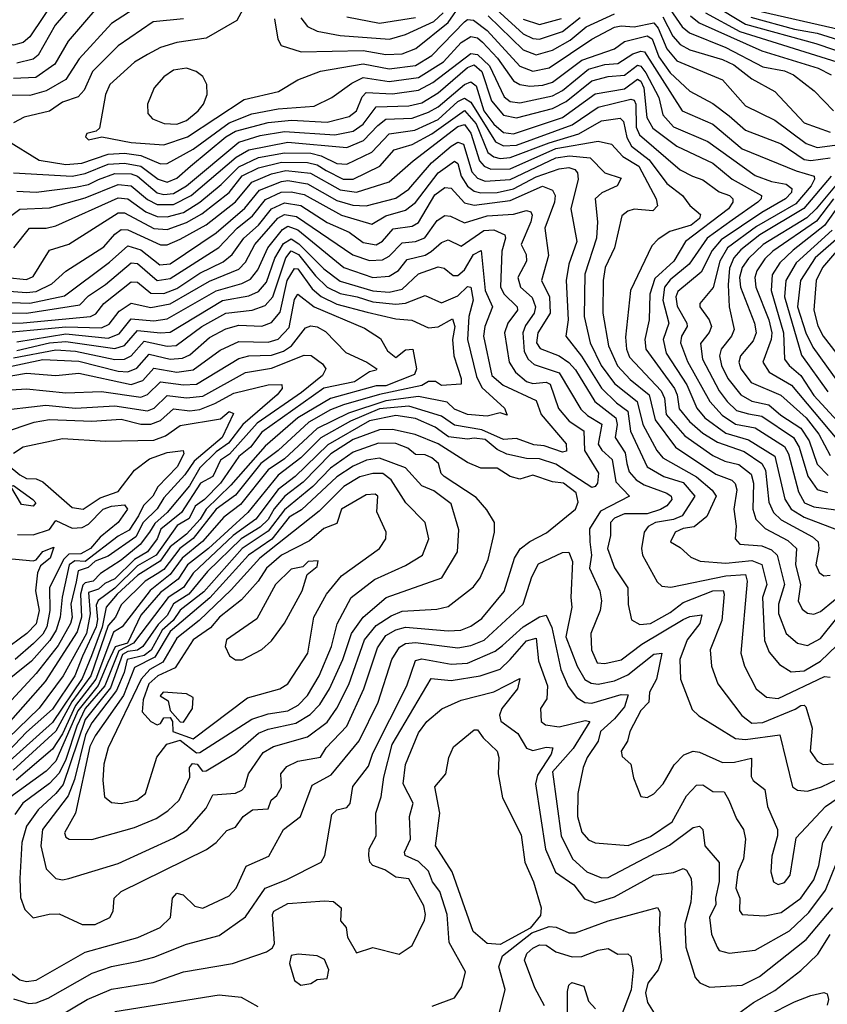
# Model space of a CAD drawing. Extents: x 1173029 to 1307123, y 522559 to 678521.
# Tile 531 of 623: x 1203554 to 1206026, y 668520 to 671534. Entities that reach past the tile are written whole.
import ezdxf

# ---------------------------------------------------------------- set-up
doc = ezdxf.new("R2010")
doc.units = 0

msp = doc.modelspace()

# ---------------------------------------------------------------- linework, layer by layer
at = {"layer": '0CON10XD'}
for points in [[(1203666.5, 671603.5), (1203585, 671480.9), (1203565, 671464.1), (1203535, 671455.9), (1203435, 671479.3), (1203395, 671477.1), (1203365, 671483), (1203220.2, 671560.2)], [(1203745, 671614), (1203663.2, 671516.8), (1203610.7, 671425), (1203595, 671413.2), (1203545, 671400.5)], [(1203921.9, 671578.1), (1203835, 671522), (1203736.6, 671413.4), (1203695, 671350.6), (1203635, 671316.1), (1203585, 671301.9), (1203513.1, 671303.1)], [(1204334.1, 671535.9), (1204343.8, 671473.8), (1204354.2, 671455), (1204415.2, 671435.2), (1204605, 671439.4), (1204675, 671426.9), (1204725, 671429.6), (1204767, 671445), (1204865, 671524.7), (1204905, 671582)], [(1205525, 671595.1), (1205581.6, 671511.6), (1205603.6, 671493.6), (1205715, 671448.9), (1205828.9, 671388.9), (1205895, 671377.2), (1205922.8, 671365), (1205985.4, 671315.4), (1206045, 671254.8)], [(1205675, 671579.7), (1205775, 671520.4), (1205991.2, 671461.2), (1206105, 671422.3)], [(1203790.5, 671569.5), (1203702.5, 671467.5), (1203662.1, 671397.9), (1203603.6, 671356.4), (1203535, 671353.5)], [(1204237.4, 671565), (1204218.5, 671531.5), (1204125, 671477.5), (1204035, 671464.1), (1203985, 671448), (1203945, 671427), (1203905, 671404.1), (1203830, 671335), (1203816.7, 671305), (1203797.9, 671202.1), (1203788.1, 671191.9), (1203760, 671185), (1203756, 671175), (1203765, 671166), (1203805.4, 671174.6), (1203895, 671158), (1203995, 671150.4), (1204068, 671175), (1204241.1, 671288.9), (1204345.8, 671314.2), (1204405, 671349.5), (1204475, 671375.9), (1204605, 671398.8), (1204685, 671383.4), (1204765, 671393.1), (1204815.9, 671424.1), (1204915, 671526.6), (1204925, 671534), (1204942.6, 671532.6), (1204985, 671501), (1205085, 671391.8), (1205125, 671375.6), (1205175, 671385.9), (1205305, 671474.3), (1205375, 671510.5), (1205395, 671514.9), (1205435, 671511.5), (1205495, 671523.5), (1205507.8, 671507.8), (1205535, 671444.8), (1205565, 671408.2), (1205705, 671349.8), (1205775, 671269.6), (1205865, 671226.3), (1205961.3, 671155), (1205995, 671142.4), (1206095, 671155.3)], [(1204415, 671538.9), (1204435, 671513), (1204465, 671498.7), (1204535, 671485.1), (1204685.8, 671474.2), (1204735, 671488.8), (1204821.5, 671528.5), (1204850.4, 671555)], [(1204555, 671542.8), (1204655, 671523.2), (1204765, 671539.9)], [(1204987.8, 671545), (1205095, 671441.6), (1205135, 671425.6), (1205185, 671440.2), (1205239.1, 671470.9), (1205288, 671512), (1205375, 671551.6)], [(1205013.1, 671565), (1205095, 671490.6), (1205125, 671475.8), (1205145, 671474), (1205215, 671497.8), (1205269.4, 671540.6)], [(1205522.8, 671542.8), (1205552.8, 671482.8), (1205575, 671457.6), (1205605, 671441.8), (1205705, 671411.5), (1205740, 671395), (1205795, 671352.4), (1205865, 671313.4), (1205955, 671218), (1206035, 671188.9)], [(1205607.6, 671545), (1205634, 671524), (1205825, 671438.2), (1205998.2, 671385), (1206037.4, 671365)], [(1205653.1, 671555), (1205757.9, 671497.9), (1206055.2, 671405)], [(1205791.5, 671541.5), (1205925, 671505.1), (1205995, 671492.7), (1206122.3, 671452.3)], [(1205805, 671562.3), (1206065, 671503.8)], [(1204055, 671536.5), (1203962.6, 671527.4), (1203855, 671453.6), (1203776.6, 671375), (1203751.7, 671318.3), (1203732.7, 671297.3), (1203685, 671280.8), (1203645, 671254), (1203567.5, 671235), (1203535, 671218.2)], [(1205095, 671535.3), (1205145, 671518.7), (1205212.7, 671537.3)], [(1203515, 671164.4), (1203613.4, 671103.4), (1203695, 671090.6), (1203744.4, 671094.4), (1203825, 671122.2), (1203875, 671125.1), (1203925, 671118.4), (1203985, 671092.9), (1204005, 671093.8), (1204085, 671137.2), (1204195, 671218), (1204265, 671245.9), (1204345, 671260.9), (1204455, 671269.4), (1204509.1, 671295), (1204570.4, 671339.6), (1204605, 671356.2), (1204685, 671344.3), (1204775, 671356.4), (1204851.5, 671405), (1204905, 671463.7), (1204935, 671482.3), (1204955, 671478.4), (1204970.7, 671465), (1205016.1, 671416.1), (1205065, 671346.2), (1205085, 671334.9), (1205115, 671329.9), (1205155, 671333), (1205185, 671342.6), (1205275, 671409.4), (1205375, 671444.6), (1205405, 671467), (1205475, 671484.7), (1205490.3, 671475), (1205510.4, 671420.4), (1205545, 671371.4), (1205605, 671314.4), (1205675, 671277), (1205725, 671239.3), (1205775, 671195.6), (1205885, 671153.4), (1205955, 671105.9), (1205975, 671102.8), (1206035, 671110.9)], [(1203535.4, 671064.6), (1203715, 671054.9), (1203755, 671063), (1203825, 671091.4), (1203875, 671094.9), (1203925, 671085.3), (1203977.5, 671045), (1204005, 671036.7), (1204035, 671048.3), (1204077, 671085), (1204185.4, 671175), (1204215, 671191.9), (1204315, 671218.9), (1204386.4, 671226.4), (1204495, 671219.9), (1204562.2, 671237.8), (1204585.4, 671254.6), (1204602.5, 671297.5), (1204615, 671310.9), (1204695, 671306.8), (1204775, 671318.1), (1204818.8, 671341.2), (1204935, 671429.8), (1204955, 671427.1), (1204991.9, 671391.9), (1205037.2, 671297.2), (1205055, 671283.7), (1205085, 671278.9), (1205185, 671301), (1205215, 671317.3), (1205295, 671381.7), (1205345, 671396.2), (1205385, 671399.8), (1205430.6, 671429.4), (1205455, 671437.3), (1205466.4, 671435), (1205581.6, 671255), (1205675, 671214.2), (1205765, 671138.3), (1205930.8, 671070.8), (1205985.7, 671055), (1205987.1, 671045), (1205976.8, 671025), (1205929.7, 670970.3), (1205809.3, 670900.7), (1205720, 670835), (1205696.5, 670795), (1205676.1, 670713.9), (1205635.5, 670665), (1205635.4, 670655), (1205664.4, 670615), (1205671.3, 670595), (1205664.1, 670575.9), (1205637.3, 670542.7), (1205643.4, 670495), (1205695, 670397.2), (1205719.2, 670365), (1205747.9, 670337.9), (1205785, 670327.2), (1205825, 670319.9), (1205922.8, 670255), (1205939.9, 670225), (1205966.4, 670136.4), (1205995, 670095.9), (1206026.1, 670086.1)], [(1203545, 671009), (1203605, 671005.9), (1203725, 671020.6), (1203765, 671029.1), (1203795.3, 671044.7), (1203845, 671063.2), (1203895, 671062.2), (1203915, 671054.9), (1203975, 671003.8), (1203995, 670998.1), (1204025, 671002), (1204065, 671024.9), (1204225, 671158.8), (1204290.5, 671179.5), (1204365, 671191.8), (1204518.5, 671181.5), (1204575, 671192.1), (1204605, 671213.4), (1204645, 671267.3), (1204745, 671270.3), (1204785, 671279.4), (1204835, 671310.1), (1204925, 671387.2), (1204944.9, 671395.1), (1204969, 671375), (1204997.7, 671285), (1205035, 671241.4), (1205075, 671233.2), (1205185, 671261.8), (1205227.1, 671282.9), (1205305, 671346.6), (1205355, 671359.8), (1205405, 671363.4), (1205445, 671394.7), (1205455, 671391.1), (1205470.6, 671370.6), (1205510.1, 671295), (1205522.5, 671242.5), (1205555, 671206), (1205660.6, 671160.6), (1205805, 671057), (1205855, 671038.4), (1205899.7, 671029.7), (1205917.2, 671017.2), (1205916.4, 671005), (1205897.7, 670985), (1205825, 670943.9), (1205700.5, 670859.5), (1205673.2, 670826.8), (1205639.6, 670760.4), (1205568.1, 670701.9), (1205562.7, 670685), (1205566.6, 670656.6), (1205596.1, 670605), (1205597.1, 670595), (1205579.1, 670565), (1205576.2, 670545), (1205597.6, 670487.6), (1205666.4, 670365), (1205703.6, 670323.6), (1205745, 670295.5), (1205805, 670283.9), (1205895, 670227.3), (1205906.7, 670205), (1205938.1, 670088.1), (1205956.2, 670055), (1205985, 670042.1), (1206105, 670025.9)], [(1204035, 671213.6), (1204064.7, 671225), (1204100, 671255), (1204116.3, 671275), (1204127.6, 671305), (1204126.8, 671335), (1204115, 671359.4), (1204094.3, 671375), (1204065, 671385.3), (1204025, 671379.2), (1203995, 671358.4), (1203965.2, 671324.8), (1203945.5, 671275), (1203946.5, 671246.5), (1203960.5, 671230.5), (1203995.9, 671215.9), (1204035, 671213.6)], [(1203505, 670915.7), (1203555, 670953.2), (1203645, 670957.5), (1203755, 670987.9), (1203855, 671028.7), (1203895, 671024.7), (1203945, 670983.5), (1203975, 670967.6), (1204025, 670968), (1204078.6, 670995), (1204216.9, 671113.1), (1204255, 671135.3), (1204375, 671159.2), (1204555, 671142.5), (1204606.4, 671163.6), (1204650.2, 671209.8), (1204675, 671229.2), (1204755, 671232.1), (1204805, 671250.5), (1204835, 671267.1), (1204915, 671335.3), (1204935, 671343.9), (1204951.1, 671331.1), (1204974.6, 671255), (1205005, 671213.6), (1205035, 671188.4), (1205065, 671184.7), (1205215.3, 671234.7), (1205315, 671306.7), (1205405, 671321.6), (1205445, 671351.3), (1205455, 671345.1), (1205464.4, 671325), (1205473.8, 671233.8), (1205492, 671202), (1205565, 671146.2), (1205675, 671094.3), (1205734.8, 671045), (1205824.2, 670995), (1205823.8, 670985), (1205812.7, 670975), (1205735, 670919.5), (1205658.1, 670865), (1205603.5, 670785), (1205545, 670736.9), (1205527.8, 670715), (1205522.5, 670675), (1205540.5, 670605), (1205523.8, 670555), (1205533.1, 670513.1), (1205596.2, 670416.2), (1205626.4, 670345), (1205651, 670315), (1205715, 670267.6), (1205785, 670248.1), (1205865, 670198), (1205895.9, 670065.9), (1205915.4, 670035.4), (1205955, 670011.3), (1206075, 669964.8)], [(1203536.4, 670835), (1203584.6, 670895.4), (1203635, 670895.7), (1203665, 670902.6), (1203855, 670988.7), (1203885, 670985.3), (1203940.2, 670945), (1203975, 670931.3), (1204005, 670930.5), (1204055, 670943.3), (1204105.2, 670974.8), (1204171.1, 671028.9), (1204225, 671083), (1204285, 671111.3), (1204365, 671126.4), (1204445, 671124.8), (1204477.2, 671117.2), (1204525, 671093.5), (1204555, 671090.9), (1204631.7, 671128.3), (1204685, 671184.1), (1204763.2, 671195), (1204835, 671227.9), (1204895, 671282.8), (1204915, 671293.5), (1204935, 671281.5), (1205010.2, 671160.2), (1205035, 671147.7), (1205075, 671149.4), (1205245, 671211.8), (1205325, 671266.2), (1205425, 671290), (1205435, 671286.8), (1205439.5, 671275), (1205441.2, 671205), (1205451.3, 671181.3), (1205575, 671073.7), (1205613.3, 671055), (1205645, 671043.5), (1205695, 671006.8), (1205726.2, 670995), (1205736.6, 670985), (1205736.7, 670975), (1205723.7, 670955), (1205592, 670855), (1205555.8, 670795), (1205498.3, 670741.7), (1205483, 670693), (1205480.5, 670615), (1205467.8, 670555), (1205470.3, 670525), (1205558, 670405), (1205566.8, 670385), (1205572.5, 670342.5), (1205603.6, 670303.6), (1205645, 670267.9), (1205690.1, 670240.1), (1205771.8, 670211.8), (1205825, 670174.8), (1205836.2, 670155), (1205847.1, 670057.1), (1205861.1, 670025), (1205885, 670002.5), (1205980.5, 669950.5), (1205997.5, 669935), (1206000.4, 669915), (1205990.7, 669865), (1206001.2, 669841.2), (1206015, 669831.3), (1206035, 669833.2)], [(1203515, 670744.5), (1203575, 670738.1), (1203595, 670747.5), (1203645, 670828.6), (1203705, 670846.7), (1203855, 670942.4), (1203875, 670942), (1203965, 670894.9), (1204005, 670891.5), (1204065, 670913.2), (1204111.1, 670938.9), (1204195.1, 671005), (1204235, 671055.7), (1204285, 671080.4), (1204355, 671097.7), (1204435, 671096.6), (1204465, 671088.9), (1204492.3, 671072.3), (1204544.3, 671045.7), (1204575, 671045.6), (1204656.6, 671085), (1204700.7, 671135), (1204755, 671152.1), (1204815, 671184.4), (1204915, 671255.3), (1204951.1, 671215), (1204987.3, 671127.3), (1205005, 671113.5), (1205025, 671108.9), (1205055, 671111.3), (1205175, 671157.2), (1205265.7, 671184.3), (1205335, 671224.1), (1205392, 671232), (1205402, 671222), (1205412.7, 671172.7), (1205426.7, 671146.7), (1205480.4, 671105), (1205535, 671032.7), (1205582.5, 670995), (1205605.4, 670965), (1205637.4, 670937.4), (1205634.7, 670925), (1205609.6, 670905), (1205544.2, 670885.8), (1205508.4, 670861.6), (1205488.3, 670841.7), (1205423.7, 670705), (1205408.2, 670561.8), (1205411.7, 670525), (1205420.8, 670500.8), (1205517.8, 670397.8), (1205527.8, 670375), (1205532.2, 670325), (1205589.8, 670259.8), (1205675, 670199.9), (1205712, 670182), (1205755, 670171.9), (1205792.4, 670142.4), (1205799.7, 670115), (1205798, 670035), (1205807.5, 670005), (1205835.9, 669975.9), (1205905, 669939.3), (1205931.2, 669915), (1205928.5, 669865), (1205943.3, 669805), (1205936.8, 669755), (1205948.8, 669728.8), (1205965, 669717.4), (1205985, 669713.8), (1206005, 669722.5), (1206085, 669787.6)], [(1203455, 670707.5), (1203575, 670698.1), (1203605, 670701.8), (1203652.6, 670725), (1203695, 670764.3), (1203811.7, 670838.3), (1203845, 670877.3), (1203865, 670891.7), (1203885, 670890.5), (1203985, 670844), (1204005, 670844.2), (1204045, 670861.5), (1204125, 670905.5), (1204215, 670976), (1204265, 671036.5), (1204325, 671061.7), (1204368.4, 671071.6), (1204444.1, 671064.1), (1204535, 671013.3), (1204585, 671005.7), (1204685, 671037.7), (1204758, 671102), (1204895, 671206.6), (1204915, 671213), (1204935, 671186), (1204961.8, 671101.8), (1204975.2, 671085.2), (1204995.7, 671075.7), (1205055, 671076.9), (1205195, 671138.9), (1205325, 671162), (1205365, 671152.2), (1205400.3, 671115), (1205449.4, 671085), (1205501.9, 670985), (1205506.1, 670963.9), (1205491.8, 670948.2), (1205435, 670953.8), (1205415, 670947.6), (1205396.8, 670933.2), (1205374.8, 670835), (1205346.2, 670775), (1205339.5, 670735), (1205339.2, 670635), (1205356.2, 670535), (1205384, 670474), (1205422.1, 670432.1), (1205480.6, 670385), (1205498.6, 670308.6), (1205560.8, 670225), (1205685, 670142.4), (1205733.8, 670123.8), (1205744.3, 670114.3), (1205748.5, 670095), (1205740, 670035), (1205747.1, 669982.9), (1205744.1, 669944.1), (1205757.9, 669927.9), (1205825, 669923.1), (1205855, 669911.4), (1205872.8, 669895), (1205894.6, 669805), (1205876.1, 669745), (1205876.1, 669716.1), (1205899.6, 669655), (1205935, 669625.3), (1205965, 669617.8), (1206005, 669639.4), (1206055, 669701.3)], [(1203469.9, 670670.1), (1203585, 670666.2), (1203691.3, 670688.7), (1203829, 670791), (1203885, 670841.2), (1203925, 670829.2), (1203983, 670783), (1204015, 670786.7), (1204155, 670881.4), (1204243, 670957), (1204287.8, 671012.2), (1204355, 671038.8), (1204375, 671041), (1204435, 671031), (1204525, 670980.4), (1204573.7, 670966.3), (1204615, 670964.1), (1204705, 670987.5), (1204745, 671014.8), (1204814.3, 671095.7), (1204875, 671146.8), (1204895, 671158.5), (1204912.4, 671152.4), (1204937.9, 671067.9), (1204955, 671048.9), (1204979, 671039), (1205055, 671044), (1205195, 671110.7), (1205236.6, 671116.6), (1205300.3, 671110.3), (1205345, 671064.7), (1205395, 671048.8), (1205382.7, 671025), (1205335.9, 671004.1), (1205315.8, 670985), (1205322.4, 670915), (1205319.6, 670865), (1205283.6, 670755), (1205281.6, 670625), (1205299.9, 670545), (1205334.2, 670475), (1205375, 670420.4), (1205443.9, 670365), (1205461.3, 670295), (1205504.2, 670215), (1205522.8, 670192.8), (1205625, 670134.2), (1205673.8, 670093.8), (1205685.9, 670075), (1205656.9, 670013.1), (1205618.3, 669981.7), (1205585, 669976.3), (1205560.7, 669965), (1205545.7, 669935), (1205575, 669918.5), (1205608.6, 669888.6), (1205636.3, 669876.3), (1205715, 669869.6), (1205795, 669877.9), (1205825, 669866.5), (1205840.6, 669805), (1205827.4, 669765), (1205833.1, 669633.1), (1205847.8, 669597.8), (1205879.9, 669559.9), (1205915, 669537.5), (1205955, 669540.9), (1206005, 669570), (1206055, 669618)], [(1203455, 670636.6), (1203575, 670634.9), (1203738.7, 670661.3), (1203765, 670688.1), (1203816.9, 670723.1), (1203895, 670789.3), (1203915, 670787.5), (1203975, 670735.1), (1204015, 670741.4), (1204163.9, 670836.1), (1204219.4, 670895), (1204266.5, 670933.5), (1204306.6, 670983.4), (1204354.4, 671005.6), (1204385, 671007.2), (1204425, 670998.4), (1204538.9, 670935), (1204632.2, 670907.8), (1204675, 670933.1), (1204735, 670950.3), (1204765, 670974.5), (1204835, 671064.9), (1204885, 671100.6), (1204895, 671093.6), (1204905.6, 671055), (1204924.4, 671024.4), (1204945, 671008.5), (1204965, 671003.3), (1205015, 671005.1), (1205065, 671015.7), (1205135, 671053), (1205205, 671077.4), (1205235, 671081), (1205253.3, 671075), (1205261.2, 671065), (1205263.5, 671045), (1205241.3, 670955), (1205259.2, 670855), (1205234.8, 670785), (1205226.5, 670735), (1205233, 670615), (1205225.6, 670565), (1205273.2, 670503.2), (1205335, 670406.2), (1205380.8, 670360.8), (1205415.3, 670335.3), (1205424, 670274), (1205474.5, 670165), (1205525.8, 670135), (1205585, 670116.8), (1205620.9, 670075), (1205581.7, 670015), (1205555, 670004.1), (1205500.4, 669995), (1205477.5, 669982.5), (1205464.9, 669965.1), (1205457, 669915), (1205459.8, 669895), (1205505, 669813.1), (1205519.8, 669799.8), (1205546.9, 669796.9), (1205715, 669831.3), (1205775, 669835.1), (1205780.4, 669815), (1205761, 669595), (1205772.5, 669555), (1205808.2, 669485), (1205840.2, 669460.2), (1205875, 669456.3), (1206017.2, 669522.8), (1206035, 669520.9)], [(1206083.6, 671065), (1205991.5, 670955), (1205962.7, 670927.3), (1205829.2, 670845), (1205785, 670802.8), (1205765.3, 670775), (1205757.5, 670745), (1205760.2, 670715), (1205802.6, 670605), (1205808, 670575), (1205798.9, 670551.1), (1205759.7, 670505), (1205755.5, 670485), (1205761.3, 670465), (1205793.2, 670423.2), (1205883.9, 670383.9), (1205961.3, 670315), (1205999.6, 670265), (1206035, 670199.4)], [(1206037.3, 671055), (1205954.4, 670955.6), (1205819.8, 670875), (1205760.7, 670829.3), (1205739.4, 670805), (1205726.9, 670773.1), (1205722.4, 670722.4), (1205725.4, 670655), (1205740.3, 670585), (1205732.9, 670565), (1205700.9, 670525), (1205695.5, 670505), (1205701.6, 670475), (1205721.2, 670435), (1205760.7, 670385), (1205795, 670365.9), (1205846.5, 670355), (1205883.3, 670323.3), (1205945, 670283.6), (1205970.2, 670245), (1205995, 670173.2), (1206028.2, 670138.2)], [(1203435, 670603.4), (1203565, 670605.8), (1203770.9, 670625), (1203787.2, 670632.8), (1203812.1, 670665), (1203895, 670730.8), (1203915, 670730), (1203955, 670696.5), (1203995, 670695.3), (1204035, 670710.9), (1204105, 670757.4), (1204177.3, 670792.7), (1204204.6, 670815.4), (1204240, 670865), (1204285.2, 670904.8), (1204324.9, 670955.1), (1204365, 670973.5), (1204414.5, 670964.5), (1204495, 670913.2), (1204562.8, 670882.8), (1204605, 670851.7), (1204645.5, 670844.5), (1204665, 670855.2), (1204697, 670893), (1204755, 670902.1), (1204775, 670913.2), (1204825, 670997.2), (1204855, 671020), (1204875, 671017.5), (1204915, 670973), (1204945, 670965.8), (1205055, 670980.3), (1205153.7, 671023.7), (1205185, 671011.5), (1205192.5, 670995), (1205191, 670975), (1205161.7, 670895), (1205172.2, 670812.2), (1205151.2, 670735), (1205175.1, 670685), (1205177.4, 670635), (1205139.4, 670575), (1205135.4, 670545), (1205147.3, 670527.3), (1205205, 670504.3), (1205235, 670484.2), (1205255, 670461.9), (1205314, 670365), (1205378.6, 670315), (1205382.3, 670295), (1205376.6, 670255), (1205407.5, 670207.5), (1205411.9, 670175), (1205419.8, 670149.8), (1205440.8, 670125), (1205465, 670110), (1205535, 670083.9), (1205548.2, 670075), (1205550, 670065), (1205535, 670045.2), (1205515.4, 670034.6), (1205475, 670021.3), (1205405, 670020.6), (1205375, 670007.8), (1205361.8, 669995), (1205362.1, 669955), (1205353, 669915), (1205375, 669855.3), (1205415.6, 669795), (1205416.4, 669743.6), (1205426.4, 669696.4), (1205451.9, 669681.9), (1205485, 669685.5), (1205545, 669719.3), (1205585, 669749.9), (1205675, 669785.3), (1205706.7, 669786.7), (1205710.5, 669775), (1205703.4, 669695), (1205667.7, 669605), (1205671.9, 669555), (1205690.6, 669500.6), (1205763.8, 669403.8), (1205795, 669380.1), (1205828.1, 669381.9), (1205927, 669423), (1205945, 669434), (1205955, 669435.7), (1205960.1, 669430.1), (1205979, 669365), (1205972.9, 669295), (1205994.5, 669264.5), (1206013.6, 669253.6), (1206045, 669256.3)], [(1206045, 670985), (1205993.2, 670916.8), (1205859.1, 670825), (1205835, 670802.1), (1205809.9, 670765), (1205803.7, 670745), (1205807.4, 670715), (1205846.6, 670615), (1205855.9, 670575), (1205854.2, 670555), (1205828.7, 670485), (1205847.9, 670455), (1205916.7, 670415), (1206055, 670250)], [(1206065, 670971), (1206016.8, 670903.2), (1205921.4, 670828.6), (1205880.7, 670789.3), (1205857.3, 670752.7), (1205854.1, 670705), (1205892.1, 670575), (1205894.5, 670495), (1205908.8, 670475), (1205945, 670444.9), (1205985, 670383.7), (1206057.4, 670305)], [(1203455, 670571), (1203695, 670593.9), (1203805, 670590.4), (1203828.4, 670601.6), (1203858.7, 670641.3), (1203895, 670666.1), (1203955, 670653), (1204015, 670663.7), (1204135, 670733.1), (1204225, 670769.6), (1204245, 670791), (1204274.2, 670845.8), (1204343.9, 670926.1), (1204365, 670937.5), (1204401.1, 670931.1), (1204573.8, 670813.8), (1204625, 670796.1), (1204665, 670798.4), (1204685, 670810.2), (1204725, 670851), (1204765.7, 670854.3), (1204794, 670866), (1204831.4, 670918.6), (1204855, 670933.8), (1204872.2, 670932.2), (1204915, 670911.8), (1204985, 670932.8), (1205065, 670938.5), (1205105, 670949.6), (1205118.8, 670945), (1205122.8, 670935), (1205118.5, 670915), (1205089.2, 670845), (1205103.7, 670815), (1205105.5, 670795), (1205078.5, 670745), (1205086.7, 670715), (1205122.9, 670682.9), (1205133, 670655), (1205129.1, 670635), (1205102.3, 670597.7), (1205093.5, 670575), (1205098.4, 670518.4), (1205110.8, 670495), (1205128.4, 670478.4), (1205205, 670452.2), (1205271.6, 670341.6), (1205291.8, 670321.8), (1205335.6, 670295.6), (1205325, 670234.6), (1205336.2, 670216.2), (1205367.7, 670187.7), (1205378.7, 670118.7), (1205420.3, 670075), (1205331.2, 670028.8), (1205298.1, 669975), (1205299.3, 669935), (1205304.5, 669895), (1205297.6, 669855), (1205330, 669785), (1205335.2, 669755), (1205330.3, 669725), (1205302.3, 669655), (1205304.5, 669605), (1205321.8, 669565), (1205345, 669562.8), (1205395, 669573.9), (1205458, 669622), (1205585, 669698.1), (1205605, 669707.1), (1205641.7, 669711.7), (1205635.7, 669685), (1205596.8, 669635), (1205574.8, 669574.8), (1205576.4, 669515), (1205612.2, 669422.2), (1205633, 669403), (1205745, 669333.8), (1205775, 669330.2), (1205880.6, 669345), (1205918.8, 669185), (1205935, 669175.2), (1205965, 669172.5), (1206008, 669185), (1206085, 669221.9)], [(1203545, 670547.6), (1203695, 670571.7), (1203825, 670558.6), (1203858.2, 670571.8), (1203895, 670617.7), (1203965, 670611.9), (1204005, 670617.7), (1204155, 670703.9), (1204234.3, 670725.8), (1204260.1, 670739.9), (1204282.5, 670767.5), (1204314, 670835), (1204358.7, 670891.3), (1204375, 670901.7), (1204405, 670889.9), (1204546.1, 670775), (1204635, 670744.4), (1204685, 670748.3), (1204713.6, 670766.4), (1204740.5, 670799.5), (1204795, 670813), (1204813.6, 670823.6), (1204845, 670851.2), (1204865, 670860.2), (1204905, 670840.4), (1204975, 670888.1), (1205005, 670890), (1205038.9, 670875), (1205041.2, 670865), (1205029.5, 670825), (1205026.1, 670716.1), (1205035.4, 670695), (1205077.1, 670655), (1205077.9, 670645), (1205048.4, 670605), (1205037.4, 670575), (1205051.8, 670485), (1205071.4, 670455), (1205105, 670426.3), (1205125, 670419.9), (1205165, 670424.4), (1205177.5, 670417.5), (1205203.5, 670343.5), (1205235.6, 670305), (1205280.6, 670275), (1205282.4, 670215), (1205325.1, 670145.1), (1205323, 670115), (1205315.4, 670104.6), (1205305, 670102), (1205195, 670172.7), (1205145, 670189.8), (1205105, 670190.2), (1205045, 670203.3), (1205015, 670217.7), (1204978.5, 670248.5), (1204945, 670253.2), (1204925, 670249.2), (1204866.4, 670256.4), (1204826, 670286), (1204765, 670312.9), (1204705, 670322), (1204625, 670306.2), (1204497.2, 670232.8), (1204397, 670135), (1204345, 670095.9), (1204277.1, 670005), (1204207.6, 669955), (1204085, 669839.6), (1204055, 669795.7), (1204008.4, 669765), (1203902.6, 669625), (1203858, 669602), (1203814.6, 669495), (1203755, 669425), (1203729.1, 669370.9), (1203695, 669269.1), (1203675, 669227.8), (1203645, 669195.8), (1203563.9, 669135), (1203539.1, 669100.9)], [(1206041, 670889), (1205930.3, 670789.7), (1205898.4, 670735), (1205895.3, 670685), (1205946.6, 670506.6), (1206027.2, 670395)], [(1203545, 670521.5), (1203645, 670544.6), (1203695, 670548.2), (1203845, 670527), (1203875, 670536.5), (1203915, 670582.6), (1203985.3, 670574.7), (1204015, 670577.4), (1204175, 670673.9), (1204255, 670688.4), (1204285, 670701.6), (1204309.5, 670730.5), (1204335, 670803.3), (1204361.1, 670848.9), (1204385, 670862.7), (1204408, 670848), (1204485, 670771.2), (1204535, 670733.6), (1204635, 670703.8), (1204685, 670699.5), (1204725, 670709.2), (1204774.7, 670755.3), (1204835, 670777), (1204853.3, 670773.3), (1204881, 670751), (1204895, 670750.2), (1204915, 670767.6), (1204942.6, 670815), (1204966.9, 670826.9), (1204978.6, 670705), (1205001.3, 670655), (1204977.9, 670595), (1204973.8, 670565), (1204999.6, 670445), (1205033.7, 670415), (1205135, 670367.9), (1205149.7, 670325), (1205227.1, 670235), (1205227.5, 670212.5), (1205215, 670209.8), (1205159.4, 670229.4), (1205127.3, 670232.7), (1205075, 670251.9), (1205035, 670248.6), (1204968.1, 670278.1), (1204885, 670292.2), (1204845, 670319.7), (1204745, 670350.7), (1204655, 670342.3), (1204566.5, 670305), (1204476.1, 670253.9), (1204415, 670192), (1204345, 670139.6), (1204251.9, 670025), (1204132, 669915), (1204067.6, 669865), (1204039, 669821), (1203985, 669780.7), (1203925, 669711.3), (1203884.4, 669625.6), (1203846.5, 669613.5), (1203824.3, 669565.7), (1203794.7, 669495.3), (1203732.4, 669417.6), (1203665, 669264.4), (1203635, 669233.7), (1203512.7, 669145)], [(1206068.9, 670875), (1205988.7, 670805), (1205943.3, 670735), (1205934.5, 670655), (1205960.3, 670575), (1205981.4, 670531.4), (1206065, 670414.8)], [(1203535, 670498.9), (1203665, 670523), (1203725, 670519), (1203845, 670493.8), (1203875, 670494.3), (1203895.3, 670504.7), (1203935, 670549.3), (1204005, 670533.9), (1204033.4, 670536.6), (1204111.4, 670595), (1204185, 670634.9), (1204265.5, 670644.5), (1204305, 670659), (1204329.2, 670685), (1204368.5, 670805), (1204385, 670826.2), (1204407.5, 670815), (1204459.4, 670749.4), (1204495.4, 670715.4), (1204535, 670696), (1204586.6, 670685), (1204635, 670669.6), (1204705, 670662.5), (1204735, 670665.8), (1204795, 670689.5), (1204845, 670666.7), (1204895, 670688.8), (1204925, 670717), (1204935, 670714.6), (1204941.6, 670675), (1204928.6, 670625), (1204924.9, 670555), (1204951.7, 670441.7), (1204968.2, 670408.2), (1205037.8, 670345), (1205046.4, 670323.6), (1205025, 670329.8), (1204985, 670319.6), (1204925, 670324.7), (1204885, 670341.5), (1204862.9, 670362.9), (1204775, 670380.2), (1204675, 670366.9), (1204560.6, 670329.4), (1204465, 670282.5), (1204365, 670189.5), (1204315, 670155.6), (1204230.1, 670049.9), (1204178.7, 670011.3), (1204113.5, 669936.5), (1204051.1, 669885), (1204014.3, 669835), (1203953.2, 669786.8), (1203867.9, 669675), (1203841.2, 669658.8), (1203786.7, 669515), (1203725.3, 669434.7), (1203685, 669347.3), (1203655, 669300.8), (1203543.8, 669206.2)], [(1206053.8, 670825), (1206011, 670775), (1205991.6, 670735), (1205984.4, 670645), (1205996.5, 670596.5), (1206013.1, 670565), (1206096.3, 670456.3)], [(1203485, 670464), (1203625, 670493.1), (1203735, 670488.2), (1203855, 670457.6), (1203885, 670455.3), (1203912.8, 670467.2), (1203949.9, 670510.1), (1204015, 670494.5), (1204052.7, 670497.3), (1204075, 670507.8), (1204135, 670561.2), (1204185, 670587.6), (1204225, 670598.6), (1204295, 670595.7), (1204325, 670606.9), (1204351.2, 670638.8), (1204372.3, 670735), (1204395, 670772), (1204405, 670770.7), (1204449.6, 670709.6), (1204476.5, 670686.5), (1204525, 670663), (1204618, 670638), (1204705, 670618.2), (1204754.1, 670614.1), (1204805, 670590.5), (1204835, 670593.5), (1204878.3, 670618.3), (1204886.2, 670595), (1204879.2, 670555), (1204882.9, 670505), (1204905.7, 670435), (1204905, 670418.5), (1204845, 670413.5), (1204826.5, 670426.5), (1204805, 670426.2), (1204785, 670413.6), (1204655, 670386.5), (1204545, 670354.6), (1204505, 670339.5), (1204438.6, 670301.4), (1204345, 670215.1), (1204291.7, 670175), (1204215, 670078.2), (1204155.6, 670035), (1204084.7, 669945.3), (1204044.6, 669915), (1203995, 669851.2), (1203975, 669837), (1203938.3, 669815), (1203865, 669742.4), (1203847.5, 669705), (1203825, 669678.9), (1203772, 669525), (1203714.1, 669445.9), (1203665, 669356), (1203533.8, 669236.2)], [(1202895.3, 670685.3), (1203555, 670140.2), (1203575, 670129.7), (1203605, 670128.4), (1203625, 670119.4), (1203715, 670040.5), (1203748.1, 670035), (1203800.3, 670069.7), (1203855, 670089.3), (1203905, 670154.8), (1203950.9, 670189.1), (1204005, 670208.5), (1204054.5, 670214.5), (1204056.6, 670205), (1204036.5, 670165), (1203976.6, 670103.4), (1203961.2, 670075), (1203933.5, 670046.5), (1203917.8, 670015), (1203888.8, 669971.2), (1203855, 669953.2), (1203755, 669875.5), (1203722.9, 669877.1), (1203705.7, 669865), (1203684.4, 669765.6), (1203678.5, 669705), (1203665.7, 669665), (1203646.8, 669633.2), (1203590, 669570), (1203496.9, 669495)], [(1203406.9, 670423.1), (1203575, 670451.4), (1203665, 670444.9), (1203735, 670451.5), (1203895, 670416.7), (1203931.1, 670428.9), (1203965, 670467.1), (1204035.1, 670454.9), (1204085, 670461.4), (1204167.9, 670522.1), (1204225, 670548.9), (1204315, 670546.3), (1204345, 670555.7), (1204378.6, 670591.4), (1204395, 670677.3), (1204405, 670693.1), (1204455.6, 670655), (1204609.4, 670589.4), (1204658, 670558), (1204679.9, 670519.9), (1204705, 670500), (1204735, 670522.6), (1204757.8, 670525), (1204768.6, 670465), (1204762.1, 670447.9), (1204675, 670413.3), (1204645, 670412.4), (1204505, 670373.9), (1204405.2, 670314.8), (1204305, 670228.6), (1204200.7, 670109.3), (1204124.4, 670035), (1204106.3, 670005), (1204065, 669958.8), (1204015, 669919.7), (1203983.8, 669876.2), (1203916.2, 669833.8), (1203852, 669775), (1203818.3, 669735), (1203806.3, 669673.7), (1203774, 669586), (1203745, 669516.8), (1203655, 669382.6), (1203515, 669256.8)], [(1203465, 670396.1), (1203575, 670403.5), (1203695, 670391.3), (1203804.6, 670395.4), (1203925, 670378.4), (1203945, 670386.2), (1203985, 670424.9), (1204055, 670415.5), (1204095, 670418.3), (1204225, 670496.2), (1204255, 670504.6), (1204325, 670506.3), (1204361.5, 670518.5), (1204385.5, 670535), (1204429.2, 670590.8), (1204445, 670596.6), (1204465, 670593.7), (1204489.7, 670579.7), (1204552.7, 670515), (1204616.4, 670485), (1204646.9, 670465), (1204645, 670461.2), (1204625, 670455.5), (1204578.8, 670425), (1204485, 670405.9), (1204295, 670271.3), (1204260.1, 670225), (1204225, 670196.5), (1204168.8, 670115), (1204119.9, 670065), (1204091.4, 670045), (1204073.2, 670006.8), (1204035.6, 669985), (1203971.3, 669895), (1203915, 669861.9), (1203845, 669793.7), (1203794, 669756), (1203788.3, 669741.7), (1203792.5, 669697.5), (1203788, 669675), (1203746.8, 669585), (1203722.4, 669525), (1203655, 669423.3), (1203575, 669352.7), (1203520.2, 669295)], [(1203475.1, 670334.9), (1203634.2, 670354.2), (1203725, 670344.7), (1203845, 670352.1), (1203945, 670336.8), (1203965.8, 670345), (1204005, 670383.6), (1204065, 670376.2), (1204115, 670381.5), (1204245, 670453.4), (1204325, 670467), (1204425, 670506.7), (1204446.1, 670506.1), (1204480.6, 670480.6), (1204490.7, 670465), (1204481.1, 670445), (1204417.1, 670392.9), (1204280.9, 670299.1), (1204196.1, 670203.9), (1204168.2, 670185), (1204145.1, 670134.9), (1204107.2, 670115), (1204048.9, 670025), (1203986, 669974), (1203974.8, 669945), (1203945.7, 669905), (1203905, 669881.7), (1203845, 669822.4), (1203815, 669808), (1203795, 669790.3), (1203765, 669780.3), (1203769.7, 669715), (1203758.4, 669655), (1203687.4, 669525), (1203613.6, 669426.4), (1203485, 669302.3)], [(1203505, 670270.3), (1203598.1, 670301.9), (1203645, 670309.4), (1203774.9, 670305.1), (1203865, 670310.9), (1203925, 670295.6), (1203955, 670295.1), (1203985, 670306.8), (1204025, 670342), (1204075, 670336.3), (1204105, 670340.3), (1204151.6, 670358.4), (1204209.3, 670390.7), (1204315, 670415.7), (1204356.9, 670416.9), (1204357.8, 670405), (1204341.9, 670385), (1204237, 670295), (1204193.1, 670236.9), (1204155, 670210.6), (1204105, 670161.6), (1204073.7, 670106.3), (1204005.8, 670025), (1203968.1, 669991.9), (1203951.8, 669965), (1203923.2, 669926.8), (1203865, 669878.9), (1203801.7, 669838.3), (1203778.5, 669815), (1203755, 669809.9), (1203747.7, 669802.3), (1203739.9, 669775), (1203743.2, 669705), (1203730.1, 669659.9), (1203632.1, 669507.9), (1203495, 669353.1)], [(1203535, 670206.9), (1203565, 670225.8), (1203685, 670251.2), (1203816.5, 670243.5), (1203965, 670246.9), (1204000, 670260), (1204045, 670291.3), (1204168.2, 670311.8), (1204195, 670334.2), (1204208.3, 670328.3), (1204173.8, 670255), (1204088, 670182), (1204060, 670140), (1203995, 670069.7), (1203975, 670036.1), (1203932, 669995), (1203909.3, 669950.7), (1203825, 669891.9), (1203785, 669875.9), (1203763.6, 669856.4), (1203732.9, 669847.1), (1203726.9, 669813.1), (1203710.3, 669745), (1203714.4, 669705), (1203709.6, 669685), (1203672.1, 669617.9), (1203605, 669532.6), (1203465, 669382.7)], [(1203745, 668763.6), (1203785, 668764.3), (1203830, 668785), (1203840, 668805), (1203842.9, 668845), (1203864.4, 668865), (1204125.9, 668994.1), (1204155, 669015.4), (1204188.2, 669051.8), (1204215, 669062.2), (1204238.5, 669095), (1204266.9, 669115), (1204315, 669118.6), (1204323.8, 669145), (1204341.4, 669158.6), (1204355.7, 669184.3), (1204353.3, 669225), (1204371.8, 669248.2), (1204405, 669263.7), (1204475, 669276.5), (1204492.2, 669305), (1204555, 669370.9), (1204607.6, 669485), (1204649.2, 669610.8), (1204675, 669648.5), (1204705, 669665.9), (1204735, 669674), (1204865, 669662.6), (1204904.2, 669665), (1204935, 669676.8), (1204968.8, 669701.2), (1205036.6, 669783.5), (1205068.5, 669885), (1205086.2, 669913.8), (1205115, 669936.5), (1205166.8, 669963.2), (1205255.2, 670035), (1205263.3, 670056.7), (1205257.2, 670085), (1205218.4, 670115), (1205185, 670119.1), (1205125, 670139.8), (1205085, 670127.5), (1205055, 670135.7), (1205015, 670161), (1204965, 670160.5), (1204925, 670178.4), (1204835, 670235.5), (1204764.4, 670264.4), (1204695, 670279.2), (1204655, 670278.4), (1204575, 670248.5), (1204506.8, 670205), (1204421.8, 670118.2), (1204365.1, 670074.9), (1204333.2, 670036.8), (1204315, 670003.4), (1204289.6, 669980.4), (1204232, 669945), (1204128.9, 669845), (1204071.4, 669775), (1204025, 669746), (1204005, 669710), (1203977.6, 669682.4), (1203930.9, 669615), (1203915, 669603.9), (1203885, 669599.8), (1203869.1, 669590.9), (1203831.6, 669488.4), (1203755, 669391.2), (1203687.1, 669192.9), (1203665, 669164.6), (1203610.2, 669115), (1203575.1, 669065), (1203561.1, 669015), (1203554.8, 668904.8), (1203557.1, 668847.1), (1203569.5, 668809.5), (1203595, 668784), (1203644.2, 668795.8), (1203675, 668796.3), (1203745, 668763.6)], [(1203685, 668900.3), (1203705, 668904.7), (1203855, 668951.3), (1204025, 669028.4), (1204066.6, 669053.4), (1204125, 669119.7), (1204145, 669161), (1204215, 669165.8), (1204234.2, 669175), (1204243.1, 669185), (1204254.8, 669225), (1204299.7, 669290.3), (1204331.4, 669308.6), (1204435, 669338.5), (1204495, 669383.6), (1204525, 669426.7), (1204561.3, 669498.7), (1204609, 669635), (1204645, 669679.5), (1204690.7, 669709.3), (1204725, 669722.9), (1204830.5, 669729.5), (1204865, 669737.6), (1204942.5, 669797.5), (1204963.5, 669825), (1204988.4, 669881.6), (1205007.5, 669965), (1205007.7, 669995), (1204983.6, 670033.6), (1204951.5, 670071.5), (1204853.2, 670135), (1204844, 670145), (1204835.5, 670175), (1204815, 670192.4), (1204795, 670201.7), (1204765, 670202.6), (1204741.6, 670221.6), (1204705, 670236.1), (1204652.2, 670237.8), (1204575, 670210.3), (1204505, 670161.3), (1204451.7, 670105), (1204365, 670033.1), (1204315, 669968), (1204235, 669915.2), (1204118, 669782), (1204045, 669726.6), (1204024.1, 669695), (1203990.1, 669665), (1203956.1, 669603.9), (1203935, 669587.1), (1203883.4, 669575), (1203874.1, 669535), (1203850.1, 669479.9), (1203775, 669381.2), (1203755.3, 669345), (1203721.7, 669208.3), (1203702.4, 669157.6), (1203624.3, 669055), (1203619.2, 669005), (1203634.8, 668934.8), (1203665, 668904.7), (1203685, 668900.3)], [(1203775, 669024.7), (1203905, 669061), (1203971.9, 669088.1), (1204007.7, 669112.3), (1204041.8, 669145), (1204075.3, 669215), (1204073.5, 669245), (1204083.2, 669256.8), (1204097.6, 669255), (1204113.2, 669233.2), (1204125, 669234.4), (1204215, 669288.1), (1204285, 669349.7), (1204315, 669362.1), (1204399.2, 669380.8), (1204443.5, 669406.5), (1204472.6, 669437.4), (1204502.2, 669485), (1204543.6, 669575), (1204569.2, 669655), (1204605, 669704.4), (1204676, 669765), (1204846, 669825), (1204894.2, 669905), (1204897.9, 669972.1), (1204875, 670051.5), (1204821.2, 670091.2), (1204785, 670106.8), (1204735, 670162.2), (1204655, 670191.3), (1204615.1, 670185.1), (1204575, 670167.3), (1204525, 670134.7), (1204416.2, 670033.8), (1204379.3, 670010.7), (1204326.2, 669943.8), (1204254.2, 669895), (1204136.3, 669763.7), (1204015, 669660.8), (1203967.6, 669582.4), (1203905, 669550.7), (1203872.2, 669465), (1203785, 669341.7), (1203769.1, 669309.1), (1203725.1, 669104.9), (1203691.5, 669045), (1203695, 669031.4), (1203705.4, 669025.4), (1203775, 669024.7)], [(1203865, 669134.3), (1203912.5, 669145), (1203939.6, 669165), (1203973.4, 669276.6), (1204004.4, 669315.6), (1204045, 669327.8), (1204095, 669289.1), (1204105, 669290.2), (1204265, 669392.5), (1204315, 669408.8), (1204375, 669418.6), (1204406.2, 669435), (1204435.4, 669465), (1204470.5, 669525), (1204508.1, 669615), (1204526.1, 669683.9), (1204568.1, 669765), (1204639.6, 669820.4), (1204735, 669862.9), (1204786.5, 669895), (1204806.7, 669945), (1204795, 669994.5), (1204736.1, 670055), (1204691.2, 670125), (1204665.4, 670144.6), (1204635, 670144.6), (1204595.5, 670134.5), (1204546.1, 670105), (1204471, 670029), (1204289, 669885), (1204201.1, 669788.9), (1204103.9, 669695), (1204035, 669640.2), (1203992.6, 669567.4), (1203952.9, 669545), (1203926.4, 669515), (1203824.8, 669305), (1203811.3, 669255), (1203808.1, 669205), (1203813.5, 669155), (1203835, 669137.1), (1203865, 669134.3)], [(1203595, 670044.3), (1203559.4, 670049.4), (1203527.5, 670105), (1203535, 670107.5), (1203594.8, 670065), (1203603.2, 670055), (1203595, 670044.3)], [(1204085, 669332), (1204251.8, 669458.2), (1204350, 669485), (1204375, 669500.4), (1204436.2, 669595), (1204454.4, 669705), (1204493.4, 669775), (1204538.7, 669831.3), (1204655.4, 669915), (1204674.5, 669945), (1204675.4, 669965), (1204647.3, 670027.3), (1204650, 670075), (1204641.6, 670081.6), (1204615, 670079.6), (1204539.5, 670035), (1204525, 669992), (1204485, 669976), (1204441.3, 669938.7), (1204355, 669894.4), (1204309.2, 669855), (1204283.6, 669815), (1204232.5, 669757.5), (1204165.6, 669705), (1204138.1, 669671.9), (1204085.2, 669635), (1204029.9, 669550.1), (1203977, 669525), (1203949.3, 669500.7), (1203931.6, 669451.6), (1203929, 669415), (1203955.1, 669385.1), (1203975, 669375.2), (1203985, 669379.1), (1203995, 669396.4), (1204015, 669397.3), (1204021.8, 669385), (1204022.8, 669355), (1204085, 669332)], [(1203547.7, 669957.7), (1203595, 669956.9), (1203645, 669973), (1203665, 670000.4), (1203715, 669977.3), (1203745, 669979.2), (1203765, 669989.5), (1203809.8, 670035), (1203835, 670044.9), (1203875, 670048.9), (1203884.1, 670035), (1203855.7, 669994.3), (1203800, 669950), (1203770.5, 669915), (1203741.5, 669898.5), (1203705, 669897.2), (1203688.4, 669881.6), (1203645.3, 669795), (1203646.1, 669725), (1203637.4, 669675), (1203625, 669653), (1203595.9, 669624.1), (1203540.2, 669575)], [(1203432.5, 669892.5), (1203595, 669876.8), (1203605, 669880.6), (1203625, 669905.9), (1203658.9, 669918.9), (1203647.8, 669885), (1203617.6, 669862.4), (1203609, 669841), (1203602.1, 669785), (1203614.2, 669725), (1203605, 669684.8), (1203575.8, 669655), (1203425.8, 669544.2)], [(1203502.3, 668635), (1203555, 668594.8), (1203575, 668590), (1203605, 668593.7), (1203755, 668679.3), (1203915.4, 668724.6), (1203983.8, 668755), (1204015.4, 668785), (1204022.1, 668845), (1204035, 668860), (1204054.3, 668855), (1204090.3, 668820.3), (1204115, 668814.2), (1204195, 668851.4), (1204216.9, 668875), (1204247.1, 668942.9), (1204316.9, 668973.1), (1204361.1, 669055), (1204413.6, 669095), (1204449.2, 669190.8), (1204507.3, 669222.7), (1204593.4, 669326.6), (1204650.9, 669445), (1204693.5, 669575), (1204716.9, 669613.1), (1204735, 669623.7), (1204765, 669627.3), (1204895, 669611.3), (1204935, 669618.3), (1204975.4, 669634.6), (1205094.8, 669745), (1205121.5, 669828.5), (1205142, 669868), (1205215, 669903.1), (1205235, 669903.6), (1205245.5, 669875), (1205240.5, 669765), (1205244.3, 669735), (1205225.6, 669645), (1205260.3, 669555), (1205283.6, 669513.6), (1205302.9, 669502.9), (1205325, 669500), (1205375, 669509.7), (1205415, 669528.1), (1205495, 669591.7), (1205519.6, 669595), (1205503.1, 669515), (1205481.5, 669475), (1205479.3, 669445), (1205455, 669418.9), (1205421, 669355), (1205414.4, 669325), (1205394.8, 669295), (1205398.1, 669278.1), (1205424.5, 669255), (1205432.7, 669212.7), (1205455, 669156.2), (1205475, 669153.1), (1205495, 669164.4), (1205523.3, 669195), (1205556.9, 669253.1), (1205586.3, 669283.7), (1205615, 669294.8), (1205635, 669291.4), (1205705, 669260.2), (1205741.3, 669261.3), (1205793.4, 669273.4), (1205792.7, 669217.3), (1205798.5, 669205), (1205835, 669177.5), (1205842.3, 669125), (1205872.9, 669055), (1205873.5, 669035), (1205856.5, 668973.5), (1205853.3, 668925), (1205861.5, 668895), (1205875, 668886.4), (1205895, 668892.5), (1205911.8, 668915), (1205930.3, 669029.7), (1206020.8, 669125), (1206165, 669224.1)], [(1204214.1, 669574.1), (1204235, 669574.2), (1204295, 669605.5), (1204325, 669632.5), (1204365, 669686.5), (1204419, 669785), (1204434.4, 669835.6), (1204465, 669860), (1204467.3, 669877.3), (1204437.5, 669875), (1204421.1, 669858.9), (1204385, 669851.6), (1204337.5, 669805), (1204280.3, 669699.7), (1204186.7, 669635), (1204182.5, 669615), (1204196, 669586), (1204214.1, 669574.1)], [(1203535, 668536.1), (1203581.8, 668521.8), (1203605, 668523.8), (1203641.7, 668538.3), (1203775.5, 668615), (1203835, 668635.2), (1203917.7, 668652.3), (1203965, 668663.7), (1204065, 668704.3), (1204165, 668730.7), (1204245, 668787.9), (1204305, 668875.8), (1204369.5, 668900.5), (1204476.9, 668955), (1204487.9, 668975), (1204509.8, 669100.3), (1204525.2, 669114.8), (1204555, 669122.7), (1204565.1, 669134.9), (1204573.5, 669186.5), (1204621.5, 669248.5), (1204635, 669288.4), (1204738.5, 669495), (1204765, 669572.5), (1204785, 669577.3), (1204875, 669561.4), (1204925, 669563.9), (1205009.5, 669600.5), (1205031.5, 669618.5), (1205094.6, 669675.4), (1205145, 669705.8), (1205165, 669710.6), (1205183, 669673), (1205210.3, 669545), (1205232.7, 669492.7), (1205258.5, 669458.5), (1205283.5, 669443.5), (1205305, 669441.4), (1205395, 669467.6), (1205416.6, 669466.6), (1205405, 669430.2), (1205375, 669393.6), (1205331.5, 669355), (1205324.8, 669325), (1205291.3, 669275), (1205278.8, 669245), (1205261.9, 669165), (1205261, 669095), (1205275, 669047.1), (1205295, 669022.9), (1205315.7, 669014.3), (1205416.2, 669006.2), (1205485, 669033.2), (1205551.4, 669078.6), (1205595, 669158.4), (1205625, 669190.4), (1205645, 669191.5), (1205675, 669171.1), (1205710.5, 669170.5), (1205724, 669145), (1205748, 669088), (1205769.5, 669055), (1205775.2, 669025), (1205769.6, 668965), (1205751.9, 668925), (1205746.1, 668875), (1205758.4, 668845), (1205756.6, 668806.6), (1205765, 668794.6), (1205835, 668790.3), (1205885, 668800.4), (1205945, 668844.8), (1205985, 668901.3), (1205999.6, 668945), (1206011.8, 669015), (1206040.2, 669065)], [(1203632.5, 668457.5), (1203761.1, 668535), (1203835, 668566.3), (1203963, 668587), (1204055, 668619.2), (1204205.6, 668644.4), (1204309.1, 668680.9), (1204327.5, 668692.5), (1204334.4, 668705.6), (1204328.2, 668795), (1204332.4, 668805), (1204375, 668828.1), (1204486.8, 668836.8), (1204515, 668834.4), (1204538.1, 668815), (1204536.2, 668775), (1204553.1, 668755), (1204557.1, 668725), (1204585, 668676.9), (1204635, 668694.1), (1204715, 668673.2), (1204755, 668699.5), (1204792.8, 668777.2), (1204796.3, 668795), (1204791.4, 668821.4), (1204745, 668903.8), (1204705, 668909.2), (1204671.9, 668931.9), (1204634.8, 668944.8), (1204625.8, 668955), (1204622.3, 668975), (1204623.9, 668996.1), (1204645.3, 669035), (1204643.6, 669105), (1204660.3, 669155), (1204668.5, 669215), (1204694.5, 669315), (1204813.1, 669516.9), (1204875, 669511), (1204963.1, 669525), (1205025, 669546.1), (1205054.9, 669575), (1205105, 669632.6), (1205135, 669640.2), (1205141.6, 669571.6), (1205169.3, 669495), (1205167.2, 669455), (1205147.7, 669425), (1205149.7, 669385), (1205163.8, 669375), (1205205, 669369.3), (1205285, 669388), (1205298.9, 669385), (1205247.6, 669302.4), (1205185, 669231.2), (1205211.6, 669035), (1205246.5, 668965), (1205289.7, 668925), (1205335, 668906.8), (1205355, 668907.7), (1205543, 669007), (1205615, 669060.5), (1205635, 669065.3), (1205645.3, 669055), (1205650.5, 669005), (1205695, 668954.2), (1205694.8, 668895.2), (1205683.7, 668845), (1205685.1, 668824.9), (1205664.8, 668785), (1205671.8, 668735), (1205688.5, 668695), (1205695, 668684.5), (1205725, 668676.4), (1205805, 668685.7), (1205910, 668745), (1205968.9, 668801.1), (1206020.7, 668869.3), (1206072.2, 668997.8)], [(1204816.4, 668513.6), (1204885, 668539.4), (1204907, 668573), (1204918.7, 668618.7), (1204868.6, 668708.7), (1204862.3, 668795), (1204839.8, 668865), (1204818, 668895), (1204805, 668927.5), (1204775, 668956.9), (1204733.8, 668975), (1204732, 668985), (1204750.7, 669025), (1204747.2, 669095), (1204758.8, 669135), (1204727.5, 669195), (1204735, 669254.3), (1204775, 669351.1), (1204800.4, 669385), (1204846, 669424), (1204905, 669450.3), (1205005, 669476.3), (1205085, 669517.1), (1205077.7, 669485), (1205030.1, 669425), (1205022.1, 669405), (1205026.6, 669386.6), (1205078.3, 669348.3), (1205105, 669303.5), (1205125, 669296.7), (1205165, 669306.5), (1205185.7, 669305), (1205181.2, 669285), (1205139, 669221), (1205133.1, 669195), (1205163.6, 668995), (1205194.2, 668924.2), (1205250.3, 668885), (1205282.3, 668842.3), (1205315, 668830.8), (1205375, 668849), (1205495, 668915.2), (1205555, 668922.9), (1205585, 668935.9), (1205595, 668930), (1205609.5, 668905), (1205611.5, 668875), (1205608, 668832), (1205590.2, 668765), (1205593.3, 668695), (1205621.8, 668601.8), (1205635.3, 668585.3), (1205665, 668571.8), (1205765, 668578), (1205818.1, 668605), (1205961.4, 668718.6), (1206043.2, 668815)], [(1204055, 669382.9), (1204083.5, 669425), (1204085, 669458.8), (1204065, 669470.5), (1203993.2, 669475), (1203984.1, 669464.1), (1204008.5, 669448.6), (1204015, 669419.1), (1204045, 669384.6), (1204055, 669382.9)], [(1205025, 668702.4), (1204985, 668706.3), (1204942.3, 668742.3), (1204878, 668925), (1204826.5, 669005), (1204840.3, 669105), (1204824.8, 669185.2), (1204858, 669225), (1204867.3, 669275), (1204882, 669308), (1204945, 669360.4), (1204955, 669360), (1204972.8, 669335), (1205015.9, 669295), (1205020.7, 669275), (1205018.2, 669225), (1205031.6, 669151.6), (1205088.9, 669038.9), (1205100.5, 668955), (1205126.5, 668895), (1205150.2, 668815), (1205148.4, 668791.6), (1205116.9, 668753.1), (1205025, 668702.4)], [(1205015, 668465.7), (1205040.3, 668565), (1205020.2, 668635), (1205032.2, 668667.8), (1205121.1, 668738.9), (1205175, 668758.4), (1205195.8, 668755.8), (1205235, 668738.1), (1205255, 668738.1), (1205355.2, 668775.2), (1205505.7, 668815.7), (1205513.3, 668803.3), (1205511.1, 668745), (1205518.1, 668655), (1205508.6, 668625), (1205476.5, 668585), (1205469.5, 668555), (1205475.3, 668525.3), (1205506.1, 668476.1)], [(1205755, 668492.4), (1205800.3, 668525), (1205865, 668562.5), (1205945, 668623.6), (1205996.7, 668673.3), (1206035, 668733.5)], [(1205159.8, 668515), (1205130.3, 668570.3), (1205098.7, 668655), (1205106, 668675), (1205125, 668692), (1205145, 668701.5), (1205165, 668700.9), (1205195, 668680.4), (1205245, 668664.8), (1205275, 668666.1), (1205325, 668685.6), (1205355, 668690.3), (1205385, 668672.9), (1205415, 668674.4), (1205425, 668665.8), (1205432, 668625), (1205425.7, 668564.3), (1205392.2, 668475)], [(1204415, 668578.2), (1204445, 668583.5), (1204464.5, 668595.5), (1204495, 668598.8), (1204500.6, 668625), (1204486.5, 668656.5), (1204465, 668668.5), (1204406.7, 668673.3), (1204385, 668668.8), (1204379.4, 668645), (1204395, 668592.5), (1204415, 668578.2)], [(1205230.2, 668485), (1205230.5, 668559.5), (1205235, 668578.1), (1205243.6, 668586.4), (1205280.4, 668575), (1205295, 668529.2), (1205315.9, 668505.9)], [(1203845, 668497.3), (1204165, 668548.7), (1204231.8, 668541.8), (1204282.8, 668512.8)], [(1205845, 668486.4), (1205925, 668527), (1205975, 668547.1), (1206015, 668555.7), (1206025, 668551.4), (1206029.8, 668535), (1206025, 668516.7)]]:
    msp.add_lwpolyline(points, dxfattribs=at)

doc.saveas('drawing.dxf')
